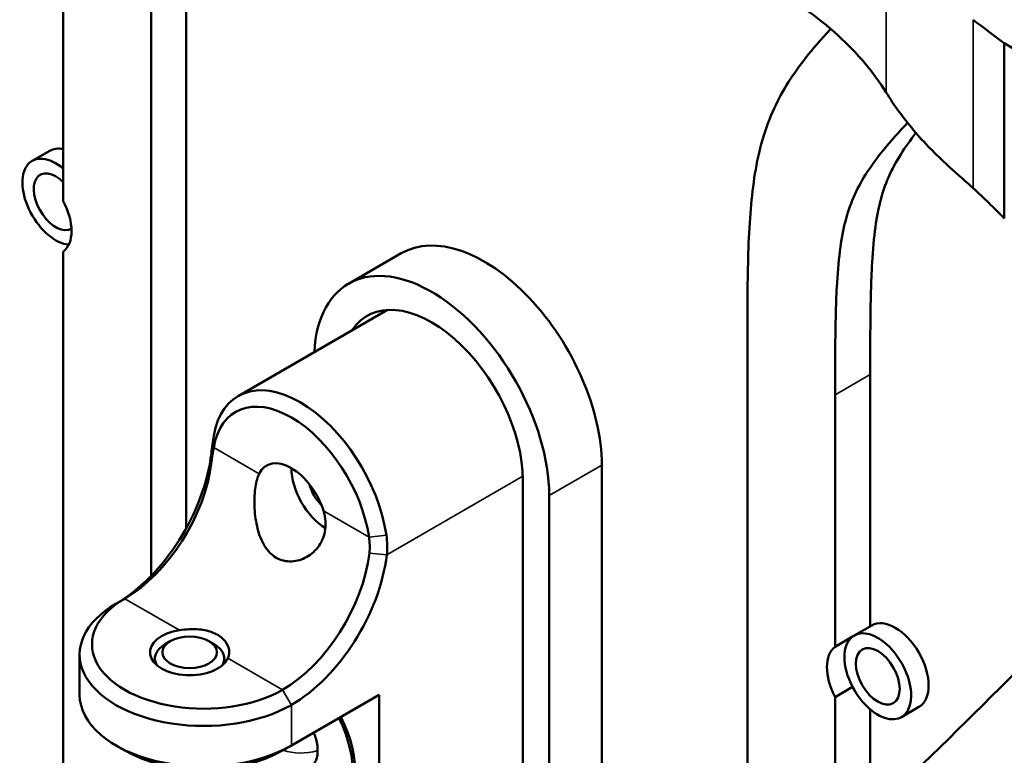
# Model space of a CAD drawing. Header units: millimetres. Extents: x 0 to 2100, y 0 to 1485.
# Tile 387 of 581: x 1707 to 1746, y 1215 to 1245. Entities that reach past the tile are written whole.
import ezdxf

# ---------------------------------------------------------------- set-up
doc = ezdxf.new("R2010")
doc.units = ezdxf.units.MM
doc.header["$LTSCALE"] = 5
doc.layers.add('Sichtbar (ISO)', color=7, linetype='Continuous', lineweight=50)
doc.layers.add('Sichtbar schmal (ISO)', color=7, linetype='Continuous', lineweight=35)

msp = doc.modelspace()

# ---------------------------------------------------------------- linework, layer by layer
at = {"layer": 'Sichtbar (ISO)'}
for p, q in [((1708.293, 1237.823), (1708.293, 1247.975)), ((1713.243, 1224.633), (1713.243, 1246.75)), ((1711.829, 1245.933), (1711.829, 1222.715)), ((1794.102, 1216.549), (1746.228, 1244.188)), ((1746.228, 1244.188), (1746.228, 1237.118)), ((1707.743, 1239.854), (1707.036, 1239.446)), ((1708.293, 1199.554), (1708.293, 1235.79)), ((1721.914, 1235.722), (1719.793, 1234.497)), ((1721.357, 1233.437), (1715.339, 1229.963)), ((1735.871, 1175.404), (1735.871, 1232.053)), ((1740.82, 1220.683), (1740.82, 1230.828)), ((1739.406, 1230.012), (1739.406, 1219.861)), ((1730.002, 1186.359), (1730.002, 1227.184)), ((1726.82, 1185.747), (1726.82, 1226.572)), ((1727.88, 1185.135), (1727.88, 1225.96)), ((1740.885, 1220.72), (1740.178, 1220.312)), ((1740.113, 1220.269), (1739.406, 1219.861)), ((1712.607, 1220.081), (1712.395, 1219.958)), ((1714.162, 1220.081), (1714.375, 1219.958)), ((1708.95, 1219.55), (1708.95, 1217.917)), ((1711.985, 1219.184), (1711.985, 1219.387)), ((1714.785, 1219.184), (1714.785, 1219.387)), ((1739.406, 1217.827), (1740.113, 1218.235)), ((1717.486, 1215.876), (1721.021, 1217.917)), ((1721.021, 1210.569), (1721.021, 1217.917)), ((1739.406, 1217.827), (1739.406, 1209.598)), ((1742.785, 1217.429), (1742.078, 1217.021)), ((1740.82, 1217.334), (1740.82, 1213.04)), ((1710.768, 1215.672), (1710.415, 1215.876)), ((1717.486, 1215.876), (1717.132, 1215.672))]:
    msp.add_line(p, q, dxfattribs=at)
for centre, major_axis, start_param, end_param in [((1801.278, 1269.152), (-70, 0), 0.636188, 0.665804), ((1707.986, 1237.801), (-0.95, 1.645), 5.266792, 9.043441), ((1708.693, 1238.209), (-0.95, 1.645), 5.799724, 6.283185), ((1707.986, 1237.801), (0.625, -1.083), 2.000759, 6.29662), ((1707.279, 1237.393), (0.95, -1.645), 0.070658, 1.500139), ((1725.264, 1229.92), (-3.35, 5.802), 3.926991, 6.283185), ((1723.143, 1228.695), (-3.35, 5.802), 3.926991, 7.011544), ((1723.143, 1228.695), (-2.6, 4.503), 3.926991, 6.561435), ((1717.839, 1225.633), (-2.5, 4.33), 4.105824, 6.889857), ((1717.486, 1225.429), (-2.25, 3.897), 4.105719, 6.889856), ((1710.415, 1226.082), (-2.75, -4.763), 0.785398, 2.210222), ((1717.486, 1225.429), (-1, 1.732), 4.338508, 6.657067), ((1710.768, 1225.878), (-2.5, -4.33), 0.785398, 2.210167), ((1718.9, 1226.245), (-1, 1.732), 0.785398, 2.327991), ((1718.9, 1226.245), (0.5, -0.866), 4.225694, 5.199084), ((1717.132, 1222.204), (2.5, 4.33), 3.926991, 5.351829), ((1717.486, 1222), (2.75, 4.763), 3.926991, 5.351814), ((1713.95, 1219.958), (-4.5, 0), 5.497787, 8.63938), ((1713.95, 1219.55), (-5, 0), 5.497787, 8.63938), ((1741.835, 1219.074), (-0.95, 1.645), 3.141593, 6.283185), ((1713.385, 1219.632), (-1.6, 0), 4.974188, 9.162979), ((1741.128, 1218.666), (-0.95, 1.645), 0.070658, 1.500139), ((1741.128, 1218.666), (0.95, -1.645), 4.641732, 9.495436), ((1713.385, 1219.387), (-1.4, 0), 5.497787, 6.644552), ((1713.385, 1219.387), (1.4, 0), 5.921818, 7.068583), ((1740.421, 1218.258), (-0.95, 1.645), 0.070658, 1.500139), ((1713.95, 1217.917), (-5, 0), 0, 2.356195), ((1717.486, 1216.284), (1.825, -3.161), 4.747088, 7.756966), ((1717.486, 1216.284), (1.75, -3.031), 4.75558, 7.752794), ((1713.95, 1217.509), (4.5, 0), 3.926991, 5.497787)]:
    msp.add_ellipse(centre, major_axis=major_axis, ratio=0.57735, start_param=start_param, end_param=end_param, dxfattribs=at)
for centre, major_axis in [((1713.385, 1219.632), (-1.1, 0)), ((1741.128, 1218.666), (-0.625, 1.083))]:
    msp.add_ellipse(centre, major_axis=major_axis, ratio=0.57735, dxfattribs=at)
for points, knots in [([(1741.466, 1242.206), (1740.972, 1243.009), (1740.319, 1243.784), (1738.72, 1245.238), (1737.78, 1245.913), (1736.716, 1246.528)], [0.0001407, 0.0001407, 0.0001407, 0.0001407, 0.451648, 0.451648, 0.9031144, 0.9031144, 0.9031144, 0.9031144]), ([(1735.871, 1232.053), (1735.871, 1233.143), (1735.871, 1234.796), (1735.966, 1237.417), (1736.197, 1239.413), (1736.856, 1241.549), (1737.715, 1242.991), (1738.625, 1244.103), (1739.068, 1244.59), (1739.232, 1244.765)], [0, 0, 0, 0, 0.0635995, 0.0964043, 0.1562837, 0.1883996, 0.249265, 0.2826229, 0.3018217, 0.3018217, 0.3018217, 0.3018217]), ([(1743.979, 1239.237), (1743.462, 1239.705), (1742.992, 1240.188), (1742.152, 1241.181), (1741.783, 1241.689), (1741.466, 1242.208)], [-0.5792461, -0.5792461, -0.5792461, -0.5792461, -0.2897111, -0.2897111, -0.0001013, -0.0001013, -0.0001013, -0.0001013]), ([(1739.406, 1230.012), (1739.406, 1230.748), (1739.409, 1231.823), (1739.43, 1233.275), (1739.473, 1234.486), (1739.572, 1235.761), (1739.783, 1236.979), (1740.132, 1238.016), (1740.652, 1238.965), (1741.389, 1239.965), (1741.984, 1240.619), (1742.33, 1240.979)], [0, 0, 0, 0, 0.0429756, 0.0627808, 0.0854317, 0.1151469, 0.1407264, 0.1647683, 0.190854, 0.2214431, 0.2614515, 0.2614515, 0.2614515, 0.2614515]), ([(1742.666, 1240.575), (1742.449, 1240.301), (1742.046, 1239.744), (1741.546, 1238.832), (1741.197, 1237.796), (1740.986, 1236.578), (1740.887, 1235.303), (1740.844, 1234.091), (1740.823, 1232.64), (1740.82, 1231.565), (1740.82, 1230.828)], [0.7817632, 0.7817632, 0.7817632, 0.7817632, 0.809146, 0.8352317, 0.8592736, 0.8848531, 0.9145683, 0.9372192, 0.9570244, 1, 1, 1, 1]), ([(1744.972, 1238.348), (1744.798, 1238.503), (1744.629, 1238.654), (1744.298, 1238.951), (1744.136, 1239.095), (1743.979, 1239.237)], [-0.1758086, -0.1758086, -0.1758086, -0.1758086, -0.0879015, -0.0879015, -0.0000399, -0.0000399, -0.0000399, -0.0000399]), ([(1746.228, 1237.118), (1746.018, 1237.339), (1745.809, 1237.552), (1745.389, 1237.963), (1745.18, 1238.16), (1744.972, 1238.349)], [-0.210339, -0.210339, -0.210339, -0.210339, -0.105507, -0.105507, -0.0000478, -0.0000478, -0.0000478, -0.0000478]), ([(1714.36, 1228.367), (1714.342, 1228.258), (1714.324, 1228.144), (1714.291, 1227.904), (1714.276, 1227.779), (1714.262, 1227.65)], [-0.08961977, -0.08961977, -0.08961977, -0.08961977, -0.04489408, -0.04489408, -0.00000161, -0.00000161, -0.00000161, -0.00000161]), ([(1714.266, 1227.303), (1714.279, 1227.409), (1714.292, 1227.511), (1714.322, 1227.707), (1714.338, 1227.801), (1714.355, 1227.89)], [0.00005552, 0.00005552, 0.00005552, 0.00005552, 0.03671062, 0.03671062, 0.07359105, 0.07359105, 0.07359105, 0.07359105]), ([(1718.782, 1225.334), (1718.786, 1225.321), (1718.79, 1225.307), (1718.864, 1225.052), (1718.883, 1224.805), (1718.825, 1224.355), (1718.738, 1224.127), (1718.473, 1223.741), (1718.294, 1223.583), (1717.924, 1223.375), (1717.708, 1223.307), (1717.276, 1223.289), (1717.06, 1223.341), (1716.698, 1223.55), (1716.535, 1223.717), (1716.28, 1224.131), (1716.188, 1224.378), (1716.06, 1224.873), (1716.019, 1225.158), (1715.987, 1225.715), (1715.996, 1225.988), (1716.054, 1226.438), (1716.105, 1226.644), (1716.182, 1226.813), (1716.186, 1226.822), (1716.19, 1226.83)], [0.2232267, 0.2232267, 0.2232267, 0.2232267, 0.2272962, 0.2272962, 0.3026353, 0.3026353, 0.3821765, 0.3821765, 0.4617178, 0.4617178, 0.5385132, 0.5385132, 0.6153086, 0.6153086, 0.692104, 0.692104, 0.7688994, 0.7688994, 0.8484407, 0.8484407, 0.9279819, 0.9279819, 1.003321, 1.003321, 1.0073905, 1.0073905, 1.0073905, 1.0073905]), ([(1720.617, 1224.274), (1720.634, 1224.166), (1720.644, 1224.058), (1720.648, 1223.842), (1720.643, 1223.735), (1720.63, 1223.629)], [0.00000168, 0.00000168, 0.00000168, 0.00000168, 0.03687533, 0.03687533, 0.07350915, 0.07350915, 0.07350915, 0.07350915]), ([(1721.334, 1223.568), (1721.347, 1223.697), (1721.353, 1223.827), (1721.348, 1224.089), (1721.337, 1224.22), (1721.319, 1224.35)], [-0.08982873, -0.08982873, -0.08982873, -0.08982873, -0.04486431, -0.04486431, -0.00010469, -0.00010469, -0.00010469, -0.00010469]), ([(1714.93, 1219.393), (1714.967, 1219.471), (1714.984, 1219.556), (1714.985, 1219.762), (1714.945, 1219.898), (1714.782, 1220.145), (1714.659, 1220.255), (1714.516, 1220.337), (1714.373, 1220.42), (1714.193, 1220.485), (1713.797, 1220.561), (1713.582, 1220.572), (1713.247, 1220.559), (1713.107, 1220.545), (1712.971, 1220.524)], [0.8178686, 0.8178686, 0.8178686, 0.8178686, 0.8580412, 0.8580412, 0.9185958, 0.9185958, 0.9791504, 0.9791504, 0.9791504, 1.0397051, 1.0397051, 1.1002597, 1.1002597, 1.1404323, 1.1404323, 1.1404323, 1.1404323]), ([(1718.391, 1216.399), (1718.418, 1216.333), (1718.442, 1216.266), (1718.49, 1216.108), (1718.511, 1216.017), (1718.539, 1215.84), (1718.546, 1215.754), (1718.546, 1215.672)], [0.39021825, 0.39021825, 0.39021825, 0.39021825, 0.41210295, 0.41210295, 0.4422746, 0.4422746, 0.47244525, 0.47244525, 0.47244525, 0.47244525]), ([(1718.032, 1214.919), (1718.104, 1214.927), (1718.17, 1214.948), (1718.329, 1215.037), (1718.407, 1215.125), (1718.489, 1215.3), (1718.511, 1215.366), (1718.539, 1215.511), (1718.546, 1215.589), (1718.546, 1215.672)], [-0.1548993, -0.1548993, -0.1548993, -0.1548993, -0.1191196, -0.1191196, -0.0605229, -0.0605229, -0.0302615, -0.0302615, -0.000001, -0.000001, -0.000001, -0.000001])]:
    msp.add_open_spline(points, degree=3, knots=knots, dxfattribs=at)
msp.add_open_spline([(1741.189, 1213.448), (1744.975, 1217.041), (1748.536, 1220.69), (1752.025, 1224.292)], degree=3, dxfattribs=at)
at = {"layer": 'Sichtbar schmal (ISO)'}
for p, q in [((1741.466, 1242.207), (1741.466, 1248.979)), ((1744.972, 1238.349), (1744.972, 1245.14)), ((1739.406, 1230.012), (1740.82, 1230.828)), ((1714.36, 1228.367), (1714.355, 1227.89)), ((1714.355, 1227.89), (1716.19, 1226.83)), ((1714.266, 1227.303), (1714.262, 1227.65)), ((1727.88, 1225.96), (1730.002, 1227.184)), ((1726.817, 1226.734), (1721.334, 1223.568)), ((1718.782, 1225.334), (1720.617, 1224.274)), ((1720.617, 1224.274), (1721.319, 1224.35)), ((1721.334, 1223.568), (1720.63, 1223.629)), ((1710.415, 1221.591), (1710.768, 1221.795)), ((1712.971, 1220.524), (1710.768, 1221.795)), ((1717.132, 1218.121), (1714.93, 1219.393)), ((1717.486, 1217.509), (1717.132, 1218.121)), ((1717.486, 1217.509), (1717.486, 1215.876))]:
    msp.add_line(p, q, dxfattribs=at)
msp.add_open_spline([(1718.546, 1215.672), (1718.042, 1215.529), (1717.581, 1215.535), (1717.162, 1215.688)], degree=3, dxfattribs=at)

doc.saveas('drawing.dxf')
